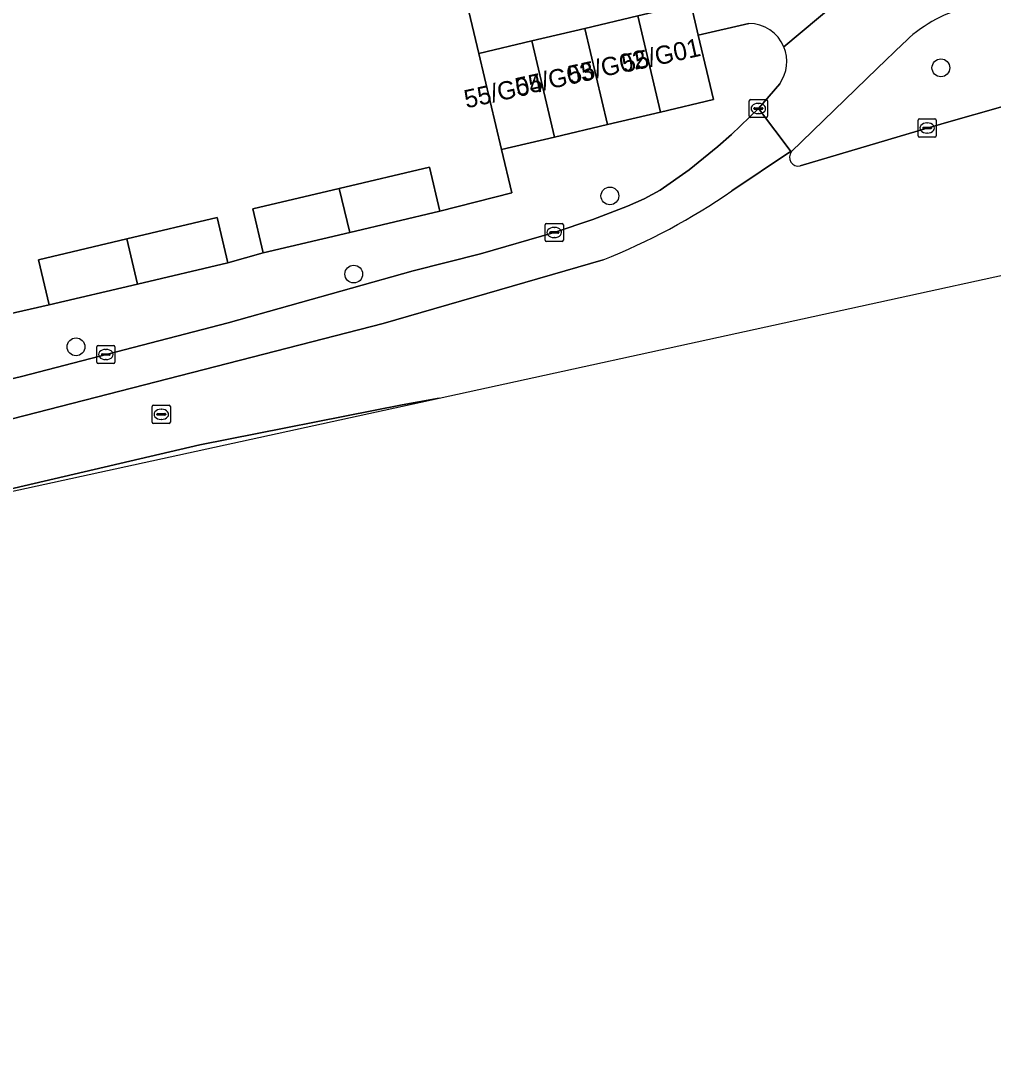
# Model space of a CAD drawing. Extents: x 158472 to 159562, y 388525 to 389606.
# Drawn here: x 159456.2 to 159509.7, y 388620.6 to 388677 of the extents above; entities that cross this region are included whole.
import ezdxf

# ---------------------------------------------------------------- set-up
doc = ezdxf.new("R2010")
doc.units = 0
for name, color, linetype in [('IMGEO_Boom', 7, 'Continuous'), ('IMGEO_Erf', 7, 'Continuous'), ('IMGEO_Fietspad_gesloten', 7, 'Continuous'), ('IMGEO_Kolk', 7, 'Continuous'), ('IMGEO_Pand', 7, 'Continuous'), ('IMGEO_Pand_nummerreeks', 7, 'Continuous'), ('IMGEO_Rijbaan_lokaal_gesloten', 7, 'Continuous'), ('IMGEO_Rijbaan_lokaal_open', 7, 'Continuous'), ('IMGEO_Rioolput', 7, 'Continuous'), ('IMGEO_Verkeerseiland_groen', 7, 'Continuous'), ('IMGEO_Voetpad_open', 7, 'Continuous')]:
    doc.layers.add(name, color=color, linetype=linetype)

msp = doc.modelspace()

# ---------------------------------------------------------------- linework, layer by layer
at = {"layer": 'IMGEO_Boom'}
for centre in [(159506.826, 388674.384), (159488.622, 388667.337), (159474.533, 388663.041), (159459.26, 388659.039)]:
    msp.add_circle(centre, 0.489, dxfattribs=at)
at = {"layer": 'IMGEO_Erf'}
msp.add_lwpolyline([(159449.73, 388677.568), (159453.824, 388660.442), (159457.781, 388661.341), (159457.195, 388663.823), (159462.053, 388664.971), (159467.02, 388666.144), (159467.607, 388663.662), (159469.556, 388664.203), (159468.983, 388666.626), (159473.739, 388667.75), (159478.692, 388668.92), (159479.264, 388666.497), (159483.225, 388667.513), (159482.67, 388669.888), (159481.42, 388675.178), (159473.944, 388706.509)], dxfattribs=at)
at = {"layer": 'IMGEO_Fietspad_gesloten'}
for points in [[(159503.901, 388680.351), (159498.188, 388675.532)], [(159497.962, 388673.51), (159496.788, 388672.144), (159498.599, 388669.761), (159503.318, 388674.355), (159504.725, 388675.7)]]:
    msp.add_lwpolyline(points, dxfattribs=at)
for centre, radius, start, end in [((159510.143, 388670.277), 7.666, 104.5743, 134.9721), ((159496.247, 388674.725), 2.102, 324.6736, 22.5713)]:
    msp.add_arc(centre, radius, start, end, dxfattribs=at)
at = {"layer": 'IMGEO_Kolk'}
for p, q in [((159496.287, 388671.718), (159496.287, 388672.57)), ((159496.362, 388672.644), (159497.214, 388672.644)), ((159496.546, 388672.138), (159496.546, 388672.15)), ((159496.589, 388672.187), (159496.987, 388672.187)), ((159496.775, 388672.424), (159496.8, 388672.424)), ((159497.03, 388672.15), (159497.03, 388672.138)), ((159497.288, 388672.57), (159497.288, 388671.718)), ((159497.214, 388671.644), (159496.362, 388671.644)), ((159496.984, 388672.101), (159496.586, 388672.101)), ((159496.798, 388671.864), (159496.773, 388671.864)), ((159505.648, 388671.574), (159506.5, 388671.574)), ((159505.573, 388670.648), (159505.573, 388671.5)), ((159505.832, 388671.068), (159505.832, 388671.08)), ((159506.27, 388671.031), (159505.872, 388671.031)), ((159505.875, 388671.117), (159506.273, 388671.117)), ((159506.061, 388671.354), (159506.086, 388671.354)), ((159506.316, 388671.08), (159506.316, 388671.068)), ((159506.574, 388671.5), (159506.574, 388670.648)), ((159506.5, 388670.574), (159505.648, 388670.574)), ((159506.084, 388670.794), (159506.059, 388670.794)), ((159485.063, 388664.904), (159485.063, 388665.756)), ((159485.138, 388665.83), (159485.99, 388665.83)), ((159485.365, 388665.373), (159485.763, 388665.373)), ((159485.551, 388665.61), (159485.576, 388665.61)), ((159486.064, 388665.756), (159486.064, 388664.904)), ((159485.99, 388664.83), (159485.138, 388664.83)), ((159485.322, 388665.324), (159485.322, 388665.336)), ((159485.76, 388665.287), (159485.362, 388665.287)), ((159485.574, 388665.05), (159485.549, 388665.05)), ((159485.806, 388665.336), (159485.806, 388665.324)), ((159460.402, 388658.191), (159460.402, 388659.043)), ((159460.477, 388659.117), (159461.329, 388659.117)), ((159460.661, 388658.611), (159460.661, 388658.623)), ((159460.704, 388658.66), (159461.102, 388658.66)), ((159460.89, 388658.897), (159460.915, 388658.897)), ((159461.145, 388658.623), (159461.145, 388658.611)), ((159461.403, 388659.043), (159461.403, 388658.191)), ((159461.329, 388658.117), (159460.477, 388658.117)), ((159461.099, 388658.574), (159460.701, 388658.574)), ((159460.913, 388658.337), (159460.888, 388658.337))]:
    msp.add_line(p, q, dxfattribs=at)
for points in [[(159496.287, 388671.718), (159496.287, 388672.57)], [(159496.362, 388672.644), (159497.214, 388672.644)], [(159497.288, 388672.57), (159497.288, 388671.718)], [(159497.214, 388671.644), (159496.362, 388671.644)], [(159505.648, 388671.574), (159506.5, 388671.574)], [(159505.573, 388670.648), (159505.573, 388671.5)], [(159506.574, 388671.5), (159506.574, 388670.648)], [(159506.5, 388670.574), (159505.648, 388670.574)], [(159485.063, 388664.904), (159485.063, 388665.756)], [(159485.138, 388665.83), (159485.99, 388665.83)], [(159486.064, 388665.756), (159486.064, 388664.904)], [(159485.99, 388664.83), (159485.138, 388664.83)], [(159460.402, 388658.191), (159460.402, 388659.043)], [(159460.477, 388659.117), (159461.329, 388659.117)], [(159461.403, 388659.043), (159461.403, 388658.191)], [(159461.329, 388658.117), (159460.477, 388658.117)]]:
    msp.add_lwpolyline(points, dxfattribs=at)
for centre, radius, start, end in [((159496.364, 388672.568), 0.0765, 91.552, 178.448), ((159496.364, 388672.568), 0.0765, 91.552, 178.448), ((159496.586, 388672.147), 0.0403, 85.8775, 175.7526), ((159496.583, 388672.137), 0.0366, 178.938, 274.7102), ((159496.987, 388672.144), 0.043, 264.8664, 352.4533), ((159496.991, 388672.149), 0.0386, 1.7309, 96.639), ((159497.212, 388672.568), 0.0765, 1.552, 88.448), ((159497.212, 388672.568), 0.0765, 1.552, 88.448), ((159496.364, 388671.72), 0.0765, 181.552, 268.448), ((159496.364, 388671.72), 0.0765, 181.552, 268.448), ((159497.212, 388671.72), 0.0765, 271.552, 358.448), ((159497.212, 388671.72), 0.0765, 271.552, 358.448), ((159505.65, 388671.498), 0.0765, 91.552, 178.448), ((159505.65, 388671.498), 0.0765, 91.552, 178.448), ((159506.498, 388671.498), 0.0765, 1.552, 88.448), ((159506.498, 388671.498), 0.0765, 1.552, 88.448), ((159505.872, 388671.077), 0.0403, 85.8775, 175.7526), ((159505.869, 388671.067), 0.0366, 178.938, 274.7102), ((159506.273, 388671.074), 0.043, 264.8664, 352.4533), ((159506.277, 388671.079), 0.0386, 1.7309, 96.639), ((159505.65, 388670.65), 0.0765, 181.552, 268.448), ((159505.65, 388670.65), 0.0765, 181.552, 268.448), ((159506.498, 388670.65), 0.0765, 271.552, 358.448), ((159506.498, 388670.65), 0.0765, 271.552, 358.448), ((159485.14, 388665.754), 0.0765, 91.552, 178.448), ((159485.14, 388665.754), 0.0765, 91.552, 178.448), ((159485.362, 388665.333), 0.0403, 85.8775, 175.7526), ((159485.767, 388665.335), 0.0386, 1.7309, 96.639), ((159485.988, 388665.754), 0.0765, 1.552, 88.448), ((159485.988, 388665.754), 0.0765, 1.552, 88.448), ((159485.14, 388664.906), 0.0765, 181.552, 268.448), ((159485.14, 388664.906), 0.0765, 181.552, 268.448), ((159485.359, 388665.323), 0.0366, 178.938, 274.7102), ((159485.763, 388665.33), 0.043, 264.8664, 352.4533), ((159485.988, 388664.906), 0.0765, 271.552, 358.448), ((159485.988, 388664.906), 0.0765, 271.552, 358.448), ((159460.479, 388659.041), 0.0765, 91.552, 178.448), ((159460.479, 388659.041), 0.0765, 91.552, 178.448), ((159460.701, 388658.62), 0.0403, 85.8775, 175.7526), ((159460.698, 388658.61), 0.0366, 178.938, 274.7102), ((159461.102, 388658.617), 0.043, 264.8664, 352.4533), ((159461.106, 388658.622), 0.0386, 1.7309, 96.639), ((159461.327, 388659.041), 0.0765, 1.552, 88.448), ((159461.327, 388659.041), 0.0765, 1.552, 88.448), ((159460.479, 388658.193), 0.0765, 181.552, 268.448), ((159460.479, 388658.193), 0.0765, 181.552, 268.448), ((159461.327, 388658.193), 0.0765, 271.552, 358.448), ((159461.327, 388658.193), 0.0765, 271.552, 358.448)]:
    msp.add_arc(centre, radius, start, end, dxfattribs=at)
for centre, major_axis, ratio, start_param, end_param in [((159496.774, 388672.144), (-0.387, 0.002), 0.722429, 4.712389, 7.853982), ((159496.799, 388672.144), (-0.39, 0.002), 0.717154, 1.570796, 4.712389), ((159506.06, 388671.074), (-0.387, 0.002), 0.722429, 4.712389, 7.853982), ((159506.085, 388671.074), (-0.39, 0.002), 0.717154, 1.570796, 4.712389), ((159485.55, 388665.33), (-0.387, 0.002), 0.722429, 4.712389, 7.853982), ((159485.575, 388665.33), (-0.39, 0.002), 0.717154, 1.570796, 4.712389), ((159460.889, 388658.617), (-0.387, 0.002), 0.722429, 4.712389, 7.853982), ((159460.914, 388658.617), (-0.39, 0.002), 0.717154, 1.570796, 4.712389)]:
    msp.add_ellipse(centre, major_axis=major_axis, ratio=ratio, start_param=start_param, end_param=end_param, dxfattribs=at)
at = {"layer": 'IMGEO_Pand'}
for points in [[(159493.486, 388676.178), (159493.072, 388677.931), (159490.159, 388677.243), (159491.409, 388671.953), (159494.322, 388672.641)], [(159491.409, 388671.953), (159490.159, 388677.243), (159487.246, 388676.555), (159488.496, 388671.264)], [(159484.333, 388675.866), (159485.583, 388670.576), (159488.496, 388671.264), (159487.246, 388676.555)], [(159484.333, 388675.866), (159481.42, 388675.178), (159482.67, 388669.888), (159485.583, 388670.576)], [(159473.739, 388667.75), (159474.312, 388665.327), (159479.264, 388666.497), (159478.692, 388668.92)], [(159473.739, 388667.75), (159468.983, 388666.626), (159469.556, 388664.203), (159474.312, 388665.327)], [(159462.641, 388662.489), (159467.607, 388663.662), (159467.02, 388666.144), (159462.053, 388664.971)], [(159462.641, 388662.489), (159462.053, 388664.971), (159457.195, 388663.823), (159457.781, 388661.341)]]:
    msp.add_lwpolyline(points, close=True, dxfattribs=at)
at = {"layer": 'IMGEO_Rijbaan_lokaal_gesloten'}
for points in [[(159526.128, 388676.411), (159520.955, 388675.087), (159515.896, 388673.787), (159512.95, 388673.029), (159507.257, 388671.421), (159506.074, 388671.074), (159499.09, 388668.986)], [(159495.329, 388667.616), (159498.508, 388669.737), (159498.599, 388669.761), (159496.788, 388672.144), (159495.316, 388670.716), (159494.552, 388670.059), (159492.981, 388668.776), (159491.379, 388667.654), (159490.507, 388667.179), (159489.59, 388666.774), (159487.693, 388666.044), (159485.564, 388665.33), (159481.506, 388664.154), (159477.803, 388663.227), (159467.627, 388660.363), (159456.265, 388657.411), (159447.415, 388655.291), (159434.697, 388652.271), (159421.474, 388649.177), (159409.531, 388646.279)], [(159479.239, 388656.222), (159517.176, 388664.499), (159533.108, 388667.132), (159532.424, 388669.831), (159529.569, 388669.361), (159515.562, 388667.033)], [(159498.599, 388669.761), (159498.508, 388669.737), (159495.329, 388667.616)], [(159342.217, 388628.99), (159356.081, 388631.443), (159385.048, 388638.288), (159418.333, 388646.152), (159451.816, 388654.063), (159476.154, 388660.327), (159488.249, 388663.827)], [(159488.249, 388663.827), (159476.154, 388660.327), (159451.816, 388654.063), (159418.333, 388646.152), (159385.048, 388638.288), (159356.081, 388631.443), (159342.217, 388628.99)], [(159327.019, 388636.174), (159327.972, 388625.979), (159326.898, 388620.609), (159353.899, 388627.076), (159356.92, 388627.939), (159368.112, 388630.571), (159387.902, 388635.347), (159398.134, 388637.671), (159398.181, 388637.682), (159438.255, 388647.28), (159446.176, 388649.008), (159466.062, 388653.644), (159477.202, 388655.856), (159479.239, 388656.222)]]:
    msp.add_lwpolyline(points, dxfattribs=at)
msp.add_lwpolyline([(159446.176, 388649.008), (159479.239, 388656.222), (159477.202, 388655.856), (159466.062, 388653.644)], close=True, dxfattribs=at)
for centre, radius, start, end in [((159498.992, 388669.467), 0.491, 143.1852, 281.5273), ((159475.279, 388696.571), 35.219, 291.6082, 304.7004), ((159475.279, 388696.571), 35.219, 291.6082, 304.7004)]:
    msp.add_arc(centre, radius, start, end, dxfattribs=at)
at = {"layer": 'IMGEO_Rijbaan_lokaal_open'}
for points in [[(159469.649, 388707.761), (159468.616, 388707.517), (159469.124, 388705.368), (159473.944, 388706.509), (159481.42, 388675.178), (159484.333, 388675.866), (159487.246, 388676.555), (159490.159, 388677.243), (159493.072, 388677.931), (159493.486, 388676.178), (159496.263, 388676.824)], [(159498.188, 388675.532), (159503.901, 388680.351)]]:
    msp.add_lwpolyline(points, dxfattribs=at)
msp.add_arc((159496.252, 388674.728), 2.097, 22.5646, 89.6989, dxfattribs=at)
at = {"layer": 'IMGEO_Rioolput'}
for p, q in [((159463.525, 388655.824), (159464.377, 388655.824)), ((159463.45, 388654.898), (159463.45, 388655.75)), ((159463.709, 388655.318), (159463.709, 388655.33)), ((159464.147, 388655.281), (159463.749, 388655.281)), ((159463.752, 388655.367), (159464.15, 388655.367)), ((159463.938, 388655.604), (159463.963, 388655.604)), ((159464.193, 388655.33), (159464.193, 388655.318)), ((159464.451, 388655.75), (159464.451, 388654.898)), ((159464.377, 388654.824), (159463.525, 388654.824)), ((159463.961, 388655.044), (159463.936, 388655.044))]:
    msp.add_line(p, q, dxfattribs=at)
for points in [[(159463.525, 388655.824), (159464.377, 388655.824)], [(159463.45, 388654.898), (159463.45, 388655.75)], [(159464.451, 388655.75), (159464.451, 388654.898)], [(159464.377, 388654.824), (159463.525, 388654.824)]]:
    msp.add_lwpolyline(points, dxfattribs=at)
for centre, radius, start, end in [((159463.527, 388655.748), 0.0765, 91.552, 178.448), ((159463.527, 388655.748), 0.0765, 91.552, 178.448), ((159464.375, 388655.748), 0.0765, 1.552, 88.448), ((159464.375, 388655.748), 0.0765, 1.552, 88.448), ((159463.749, 388655.327), 0.0403, 85.8775, 175.7526), ((159463.746, 388655.317), 0.0366, 178.938, 274.7102), ((159464.15, 388655.324), 0.043, 264.8664, 352.4533), ((159464.154, 388655.329), 0.0386, 1.7309, 96.639), ((159463.527, 388654.9), 0.0765, 181.552, 268.448), ((159463.527, 388654.9), 0.0765, 181.552, 268.448), ((159464.375, 388654.9), 0.0765, 271.552, 358.448), ((159464.375, 388654.9), 0.0765, 271.552, 358.448)]:
    msp.add_arc(centre, radius, start, end, dxfattribs=at)
for centre, major_axis, ratio, start_param, end_param in [((159463.937, 388655.324), (-0.387, 0.002), 0.722429, 4.712389, 7.853982), ((159463.962, 388655.324), (-0.39, 0.002), 0.717154, 1.570796, 4.712389)]:
    msp.add_ellipse(centre, major_axis=major_axis, ratio=ratio, start_param=start_param, end_param=end_param, dxfattribs=at)
at = {"layer": 'IMGEO_Verkeerseiland_groen'}
for points in [[(159499.09, 388668.986), (159506.074, 388671.074), (159507.257, 388671.421), (159512.95, 388673.029), (159515.896, 388673.787), (159520.955, 388675.087), (159525.134, 388676.854), (159528.526, 388678.118)], [(159504.725, 388675.7), (159503.318, 388674.355), (159498.599, 388669.761)]]:
    msp.add_lwpolyline(points, dxfattribs=at)
for centre, radius, start, end in [((159510.143, 388670.277), 7.666, 104.5743, 134.9721), ((159498.992, 388669.467), 0.491, 143.1852, 281.5273)]:
    msp.add_arc(centre, radius, start, end, dxfattribs=at)
at = {"layer": 'IMGEO_Voetpad_open'}
for points in [[(159496.263, 388676.824), (159493.486, 388676.178), (159494.322, 388672.641), (159491.409, 388671.953), (159488.496, 388671.264), (159485.583, 388670.576), (159482.67, 388669.888), (159483.225, 388667.513), (159479.264, 388666.497), (159474.312, 388665.327), (159469.556, 388664.203), (159467.607, 388663.662), (159462.641, 388662.489), (159457.781, 388661.341), (159453.824, 388660.442), (159451.933, 388660.012), (159446.116, 388658.65), (159434.283, 388655.838), (159425.393, 388653.718), (159418.765, 388652.043), (159410.572, 388650.052)], [(159434.697, 388652.271), (159447.415, 388655.291), (159456.265, 388657.411), (159467.627, 388660.363), (159477.803, 388663.227), (159481.506, 388664.154), (159485.564, 388665.33), (159487.693, 388666.044), (159489.59, 388666.774), (159490.507, 388667.179), (159491.379, 388667.654), (159492.981, 388668.776), (159494.552, 388670.059), (159495.316, 388670.716), (159496.788, 388672.144), (159497.962, 388673.51)]]:
    msp.add_lwpolyline(points, dxfattribs=at)
for centre, radius, start, end in [((159496.252, 388674.728), 2.097, 22.5646, 89.6989), ((159496.247, 388674.725), 2.102, 324.6736, 22.5713)]:
    msp.add_arc(centre, radius, start, end, dxfattribs=at)

# ---------------------------------------------------------------- texts
at = {"layer": 'IMGEO_Pand_nummerreeks'}
for s, rotation, p in [('55/G01', 12.4504, (159489.397, 388674.109)), ('55/G02', 12.4476, (159486.434, 388673.484)), ('55/G03', 12.4476, (159483.535, 388672.816)), ('55/G04', 12.4476, (159480.727, 388672.15))]:
    msp.add_text(s, height=1, rotation=rotation, dxfattribs=at).set_placement(p)

doc.saveas('drawing.dxf')
